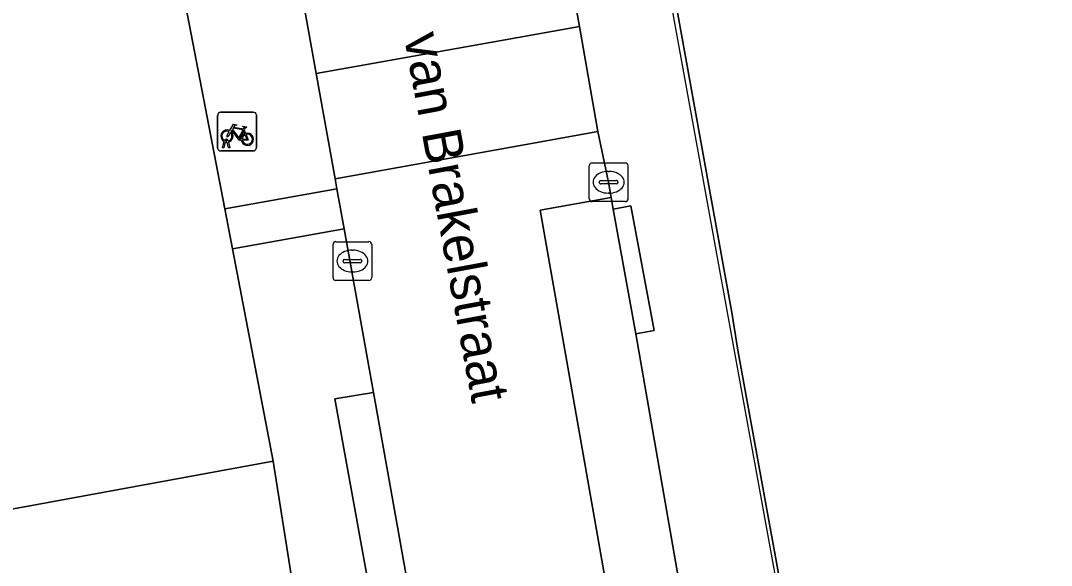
# Model space of a CAD drawing. Extents: x 160377 to 161131, y 383938 to 384853.
# Drawn here: x 160730.83 to 160757.44, y 384786.44 to 384800.49 of the extents above; entities that cross this region are included whole.
import ezdxf

# ---------------------------------------------------------------- set-up
doc = ezdxf.new("R2010")
doc.units = 0
for name, color, linetype in [('IMGEO_Erf', 7, 'Continuous'), ('IMGEO_Fietsenrek', 7, 'Continuous'), ('IMGEO_Kolk', 7, 'Continuous'), ('IMGEO_Muur', 7, 'Continuous'), ('IMGEO_Openbare_ruimte_label', 7, 'Continuous'), ('IMGEO_Pand', 7, 'Continuous'), ('IMGEO_Pand_vergunning_verleend', 7, 'Continuous'), ('IMGEO_Parkeervlak_gesloten', 7, 'Continuous'), ('IMGEO_Rijbaan_lokaal_gesloten', 7, 'Continuous'), ('IMGEO_Rijbaan_lokaal_open', 7, 'Continuous'), ('IMGEO_Voetpad_open', 7, 'Continuous')]:
    doc.layers.add(name, color=color, linetype=linetype)

msp = doc.modelspace()

# ---------------------------------------------------------------- linework, layer by layer
at = {"layer": 'IMGEO_Erf'}
for points in [[(160758.73, 384813.523), (160752.223, 384812.191), (160745.8, 384810.877), (160746.454, 384807.632), (160747.282, 384803.522), (160748.615, 384796.138), (160749.194, 384792.966), (160749.349, 384791.99), (160750.521, 384785.57)], [(160741.415, 384766.337), (160739.423, 384776.849), (160733.726, 384775.784), (160732.21, 384783.572), (160738.052, 384784.675), (160737.348, 384789.133), (160729.789, 384787.742), (160728.933, 384792.151), (160683.571, 384783.298)]]:
    msp.add_lwpolyline(points, dxfattribs=at)
at = {"layer": 'IMGEO_Fietsenrek'}
for p, q in [((160735.989, 384798.132), (160736.83, 384798.132)), ((160736.83, 384798.132), (160735.989, 384798.132)), ((160735.914, 384797.207), (160735.914, 384798.048)), ((160735.914, 384798.048), (160735.914, 384797.207)), ((160736.914, 384798.057), (160736.914, 384797.216)), ((160736.914, 384797.216), (160736.914, 384798.057)), ((160736.601, 384797.681), (160736.637, 384797.586)), ((160736.041, 384797.216), (160736.08, 384797.376)), ((160736.11, 384797.364), (160736.075, 384797.216)), ((160736.152, 384797.388), (160736.151, 384797.392)), ((160736.193, 384797.216), (160736.159, 384797.358)), ((160736.183, 384797.399), (160736.184, 384797.392)), ((160736.191, 384797.362), (160736.226, 384797.216)), ((160736.839, 384797.132), (160735.998, 384797.132)), ((160735.998, 384797.132), (160736.839, 384797.132)), ((160736.075, 384797.216), (160736.041, 384797.216)), ((160736.226, 384797.216), (160736.193, 384797.216))]:
    msp.add_line(p, q, dxfattribs=at)
for points in [[(160736.227, 384797.658), (160736.322, 384797.822), (160736.408, 384797.808), (160736.41, 384797.799), (160736.354, 384797.788), (160736.327, 384797.743), (160736.583, 384797.702)], [(160736.248, 384797.606), (160736.196, 384797.516), (160736.156, 384797.491), (160736.157, 384797.538), (160736.212, 384797.632)], [(160736.523, 384797.414), (160736.473, 384797.414), (160736.282, 384797.665), (160736.263, 384797.633)], [(160736.57, 384797.677), (160736.313, 384797.718), (160736.296, 384797.689), (160736.463, 384797.469), (160736.57, 384797.677)], [(160736.618, 384797.579), (160736.588, 384797.656), (160736.479, 384797.438), (160736.522, 384797.438)], [(160736.552, 384797.438), (160736.672, 384797.437), (160736.628, 384797.551)], [(160736.648, 384797.558), (160736.703, 384797.413), (160736.553, 384797.413)], [(160736.583, 384797.702), (160736.608, 384797.751), (160736.602, 384797.755), (160736.579, 384797.759), (160736.567, 384797.766), (160736.566, 384797.769), (160736.568, 384797.774), (160736.663, 384797.759), (160736.665, 384797.749), (160736.655, 384797.736), (160736.643, 384797.73), (160736.629, 384797.736), (160736.601, 384797.681)]]:
    msp.add_lwpolyline(points, dxfattribs=at)
for centre, radius, start, end in [((160735.992, 384798.054), 0.0779, 92.4484, 184.2845), ((160735.992, 384798.054), 0.0779, 92.4484, 184.2845), ((160736.836, 384798.054), 0.0779, 2.4484, 94.2845), ((160736.836, 384798.054), 0.0779, 2.4484, 94.2845), ((160736.154, 384797.517), 0.159, 62.6766, 242.1369), ((160736.154, 384797.517), 0.129, 63.3192, 238.903), ((160736.154, 384797.517), 0.129, 283.6043, 43.4302), ((160736.154, 384797.517), 0.159, 283.5766, 46.6042), ((160736.681, 384797.433), 0.159, 113.3408, 178.3217), ((160736.681, 384797.433), 0.159, 187.0065, 105.7708), ((160736.681, 384797.433), 0.129, 113.923, 177.9556), ((160736.681, 384797.433), 0.129, 188.6715, 104.5883), ((160736.134, 384797.388), 0.0499, 12.8025, 158.6934), ((160736.154, 384797.517), 0.159, 253.9967, 271.7867), ((160736.134, 384797.388), 0.0174, 12.8025, 163.4502), ((160736.154, 384797.517), 0.129, 253.415, 269.0204), ((160735.992, 384797.21), 0.0779, 182.4484, 274.2845), ((160735.992, 384797.21), 0.0779, 182.4484, 274.2845), ((160736.836, 384797.21), 0.0779, 272.4484, 4.2845), ((160736.836, 384797.21), 0.0779, 272.4484, 4.2845)]:
    msp.add_arc(centre, radius, start, end, dxfattribs=at)
at = {"layer": 'IMGEO_Kolk'}
for p, q in [((160745.509, 384795.899), (160745.509, 384796.751)), ((160745.584, 384796.825), (160746.436, 384796.825)), ((160746.51, 384796.751), (160746.51, 384795.899)), ((160745.997, 384796.605), (160746.022, 384796.605)), ((160745.768, 384796.319), (160745.768, 384796.331)), ((160746.206, 384796.282), (160745.808, 384796.282)), ((160745.811, 384796.368), (160746.209, 384796.368)), ((160746.252, 384796.331), (160746.252, 384796.319)), ((160746.02, 384796.045), (160745.995, 384796.045)), ((160746.436, 384795.825), (160745.584, 384795.825)), ((160738.894, 384793.866), (160738.894, 384794.718)), ((160738.969, 384794.792), (160739.821, 384794.792)), ((160739.895, 384794.718), (160739.895, 384793.866)), ((160739.382, 384794.572), (160739.407, 384794.572)), ((160739.153, 384794.286), (160739.153, 384794.298)), ((160739.591, 384794.249), (160739.193, 384794.249)), ((160739.196, 384794.335), (160739.594, 384794.335)), ((160739.637, 384794.298), (160739.637, 384794.286)), ((160739.405, 384794.012), (160739.38, 384794.012)), ((160739.821, 384793.792), (160738.969, 384793.792))]:
    msp.add_line(p, q, dxfattribs=at)
for points in [[(160745.509, 384795.899), (160745.509, 384796.751)], [(160745.584, 384796.825), (160746.436, 384796.825)], [(160746.51, 384796.751), (160746.51, 384795.899)], [(160746.436, 384795.825), (160745.584, 384795.825)], [(160738.894, 384793.866), (160738.894, 384794.718)], [(160738.969, 384794.792), (160739.821, 384794.792)], [(160739.895, 384794.718), (160739.895, 384793.866)], [(160739.821, 384793.792), (160738.969, 384793.792)]]:
    msp.add_lwpolyline(points, dxfattribs=at)
for centre, radius, start, end in [((160745.586, 384796.749), 0.0765, 91.552, 178.448), ((160745.586, 384796.749), 0.0765, 91.552, 178.448), ((160746.434, 384796.749), 0.0765, 1.552, 88.448), ((160746.434, 384796.749), 0.0765, 1.552, 88.448), ((160745.808, 384796.328), 0.0403, 85.8775, 175.7526), ((160745.805, 384796.318), 0.0366, 178.938, 274.7102), ((160746.209, 384796.325), 0.043, 264.8664, 352.4533), ((160746.213, 384796.33), 0.0386, 1.7309, 96.639), ((160745.586, 384795.901), 0.0765, 181.552, 268.448), ((160745.586, 384795.901), 0.0765, 181.552, 268.448), ((160746.434, 384795.901), 0.0765, 271.552, 358.448), ((160746.434, 384795.901), 0.0765, 271.552, 358.448), ((160738.971, 384794.716), 0.0765, 91.552, 178.448), ((160738.971, 384794.716), 0.0765, 91.552, 178.448), ((160739.819, 384794.716), 0.0765, 1.552, 88.448), ((160739.819, 384794.716), 0.0765, 1.552, 88.448), ((160739.193, 384794.295), 0.0403, 85.8775, 175.7526), ((160739.19, 384794.285), 0.0366, 178.938, 274.7102), ((160739.594, 384794.292), 0.043, 264.8664, 352.4533), ((160739.598, 384794.297), 0.0386, 1.7309, 96.639), ((160738.971, 384793.868), 0.0765, 181.552, 268.448), ((160738.971, 384793.868), 0.0765, 181.552, 268.448), ((160739.819, 384793.868), 0.0765, 271.552, 358.448), ((160739.819, 384793.868), 0.0765, 271.552, 358.448)]:
    msp.add_arc(centre, radius, start, end, dxfattribs=at)
for centre, major_axis, ratio, start_param, end_param in [((160745.996, 384796.325), (-0.387, 0.002), 0.722429, 4.712389, 7.853982), ((160746.021, 384796.325), (-0.39, 0.002), 0.717154, 1.570796, 4.712389), ((160739.381, 384794.292), (-0.387, 0.002), 0.722429, 4.712389, 7.853982), ((160739.406, 384794.292), (-0.39, 0.002), 0.717154, 1.570796, 4.712389)]:
    msp.add_ellipse(centre, major_axis=major_axis, ratio=ratio, start_param=start_param, end_param=end_param, dxfattribs=at)
at = {"layer": 'IMGEO_Muur'}
msp.add_lwpolyline([(160747.282, 384803.522), (160748.615, 384796.138)], dxfattribs=at)
at = {"layer": 'IMGEO_Pand'}
msp.add_lwpolyline([(160734.212, 384805.42), (160733.849, 384807.308), (160708.498, 384802.355), (160708.412, 384802.765), (160706.995, 384802.488), (160707.079, 384802.056), (160704.115, 384801.479), (160703.994, 384801.892), (160702.589, 384801.624), (160702.668, 384801.211), (160680.864, 384796.949), (160683.571, 384783.298), (160728.933, 384792.151), (160729.789, 384787.742), (160737.348, 384789.133), (160736.294, 384794.606), (160736.096, 384795.636)], close=True, dxfattribs=at)
at = {"layer": 'IMGEO_Pand_vergunning_verleend'}
msp.add_lwpolyline([(160746.024, 384809.749), (160794.169, 384818.694), (160798.443, 384793.971), (160765.73, 384788.315), (160763.723, 384799.922), (160758.36, 384798.995), (160761.409, 384781.359), (160763.121, 384781.655), (160764.242, 384775.168), (160752.685, 384773.17)], close=True, dxfattribs=at)
at = {"layer": 'IMGEO_Parkeervlak_gesloten'}
for points in [[(160746.71, 384792.417), (160746.129, 384795.631), (160746.074, 384795.934), (160744.244, 384795.604), (160747.604, 384776.525), (160748.052, 384774.526), (160748.401, 384773.063)], [(160749.608, 384775.908), (160749.548, 384776.181), (160746.71, 384792.417)]]:
    msp.add_lwpolyline(points, dxfattribs=at)
at = {"layer": 'IMGEO_Rijbaan_lokaal_gesloten'}
for points in [[(160738.458, 384799.129), (160743.338, 384800.001), (160745.254, 384800.343), (160744.007, 384807.202), (160741.977, 384806.839), (160737.223, 384805.988)], [(160744.244, 384795.604), (160746.074, 384795.934), (160746.004, 384796.325), (160745.727, 384797.631), (160743.923, 384797.308), (160738.946, 384796.415), (160738.992, 384796.159), (160739.178, 384795.126), (160739.938, 384790.904), (160742.668, 384775.632), (160747.604, 384776.525)]]:
    msp.add_lwpolyline(points, close=True, dxfattribs=at)
at = {"layer": 'IMGEO_Rijbaan_lokaal_open'}
msp.add_lwpolyline([(160738.946, 384796.415), (160743.923, 384797.308), (160745.727, 384797.631), (160745.254, 384800.343), (160743.338, 384800.001), (160738.458, 384799.129)], close=True, dxfattribs=at)
at = {"layer": 'IMGEO_Voetpad_open'}
for points in [[(160750.521, 384785.57), (160749.349, 384791.99), (160749.194, 384792.966), (160748.615, 384796.138), (160747.282, 384803.522), (160746.454, 384807.632), (160744.007, 384807.202), (160745.254, 384800.343), (160745.727, 384797.631), (160746.004, 384796.325), (160746.074, 384795.934), (160746.129, 384795.631), (160746.586, 384795.713), (160747.182, 384792.501), (160746.71, 384792.417), (160749.548, 384776.181), (160749.608, 384775.908)], [(160742.938, 384774.113), (160741.984, 384773.955), (160738.938, 384790.741), (160739.938, 384790.904), (160739.178, 384795.126), (160736.294, 384794.606), (160737.348, 384789.133), (160738.052, 384784.675), (160739.423, 384776.849), (160741.415, 384766.337)]]:
    msp.add_lwpolyline(points, dxfattribs=at)
for points in [[(160737.223, 384805.988), (160734.212, 384805.42), (160736.096, 384795.636), (160738.992, 384796.159), (160738.946, 384796.415), (160738.458, 384799.129)], [(160736.294, 384794.606), (160739.178, 384795.126), (160738.992, 384796.159), (160736.096, 384795.636)], [(160746.129, 384795.631), (160746.71, 384792.417), (160747.182, 384792.501), (160746.586, 384795.713)], [(160739.938, 384790.904), (160738.938, 384790.741), (160741.984, 384773.955), (160742.938, 384774.113), (160742.668, 384775.632)]]:
    msp.add_lwpolyline(points, close=True, dxfattribs=at)

# ---------------------------------------------------------------- texts
at = {"layer": 'IMGEO_Openbare_ruimte_label'}
msp.add_text('van Brakelstraat', height=1, rotation=280.5457, dxfattribs=at).set_placement((160740.719, 384800.095))

doc.saveas('drawing.dxf')
